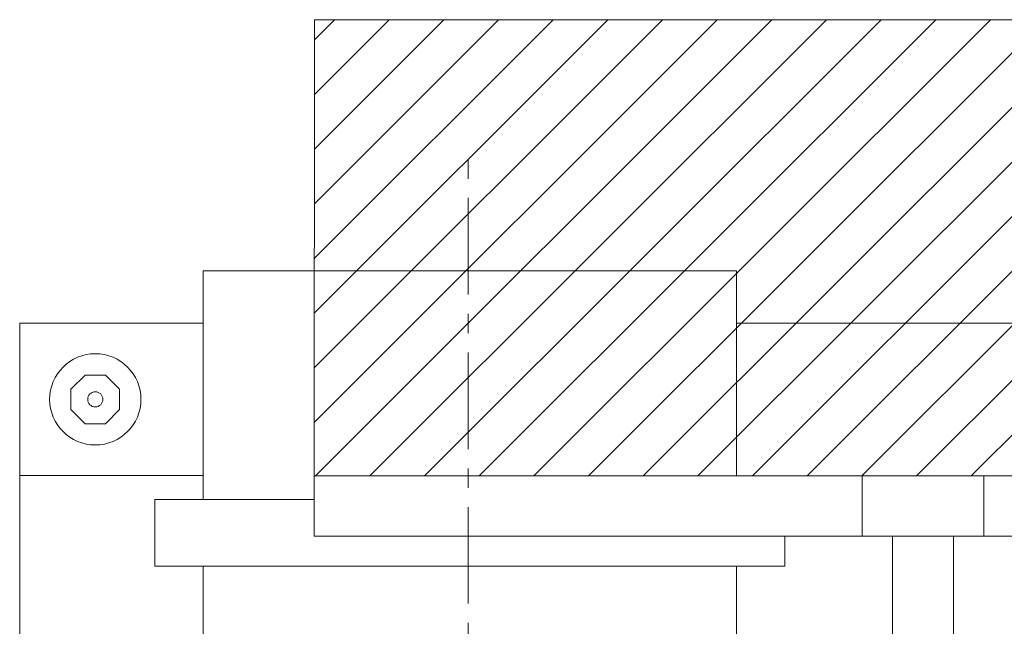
# Model space of a CAD drawing. Header units: centimetres. Extents: x -16053 to 7031, y -7778 to 254.
# Tile 272 of 282: x 5680 to 5744, y -2039 to -1999. Entities that reach past the tile are written whole.
import ezdxf

# ---------------------------------------------------------------- set-up
doc = ezdxf.new("R2010")
doc.units = ezdxf.units.CM
doc.header["$MEASUREMENT"] = 0
doc.linetypes.add('CENTER', pattern=[50.8, 31.75, -6.35, 6.35, -6.35])
doc.layers.add('ELEKTRYKA', color=1, linetype='CONTINUOUS')
doc.layers.add('T - armatura', color=250, linetype='CONTINUOUS', lineweight=30)

# ---------------------------------------------------------------- blocks, each defined once
blk = doc.blocks.new('G$C54C5291B')
at = {"layer": 'T - armatura', "lineweight": 15}
h = blk.add_hatch(dxfattribs=at)
h.set_pattern_fill('ANSI31', color=256, scale=0.4, style=0)
h.set_pattern_definition([(45, (2315.6071, -255.2607), (-0.8980256, 0.8980256), [])])
h.paths.add_polyline_path([(53.579, 84.298), (13.581, 84.298), (13.579, 69.298), (53.579, 69.298)])
for p, q in [((13.581, 84.298), (13.579, 69.298)), ((13.581, 84.298), (53.581, 84.298)), ((27.453, 76.039), (9.922, 76.039)), ((9.922, 68.526), (9.922, 76.039)), ((27.453, 69.298), (27.453, 76.039)), ((9.918, 74.316), (3.898, 74.316)), ((3.898, 34.316), (3.898, 74.316)), ((39.922, 74.316), (27.45, 74.316)), ((9.922, 69.316), (3.898, 69.316)), ((13.579, 69.298), (13.579, 67.316)), ((13.581, 69.298), (53.581, 69.298)), ((39.922, 69.298), (27.453, 69.298)), ((31.579, 69.298), (31.579, 67.316)), ((35.579, 69.298), (35.579, 67.316)), ((8.337, 66.336), (8.337, 68.526)), ((13.579, 68.526), (8.337, 68.526)), ((13.579, 67.316), (53.579, 67.316)), ((29.037, 66.336), (29.037, 67.316)), ((35.579, 67.316), (31.579, 67.316)), ((32.579, 67.316), (32.579, 48.216)), ((34.579, 67.316), (34.579, 48.216)), ((29.037, 66.336), (8.337, 66.336)), ((9.922, 62.714), (9.922, 66.336)), ((27.453, 62.714), (27.453, 66.336))]:
    blk.add_line(p, q, dxfattribs=at)
blk.add_lwpolyline([(6.05, 72.616), (5.582, 72.147), (5.582, 71.485), (6.05, 71.016), (6.713, 71.016), (7.182, 71.485), (7.182, 72.147), (6.713, 72.616)], close=True, dxfattribs=at)
for radius in [1.5, 0.25]:
    blk.add_circle((6.382, 71.816), radius, dxfattribs=at)
at = {"layer": 'T - armatura', "linetype": 'CENTER', "lineweight": 15, "ltscale": 0.1}
blk.add_open_spline([(18.632, 14.301), (18.632, 14.301), (18.632, 44.48), (18.632, 80.101)], degree=3, dxfattribs=at)

msp = doc.modelspace()

# ---------------------------------------------------------------- block references
at = {"layer": 'ELEKTRYKA', "color": 0, "linetype": 'ByBlock', "xscale": 2, "yscale": 2, "zscale": 2}
msp.add_blockref('G$C54C5291B', (5671.864, -2167.555), dxfattribs=at)

doc.saveas('drawing.dxf')
